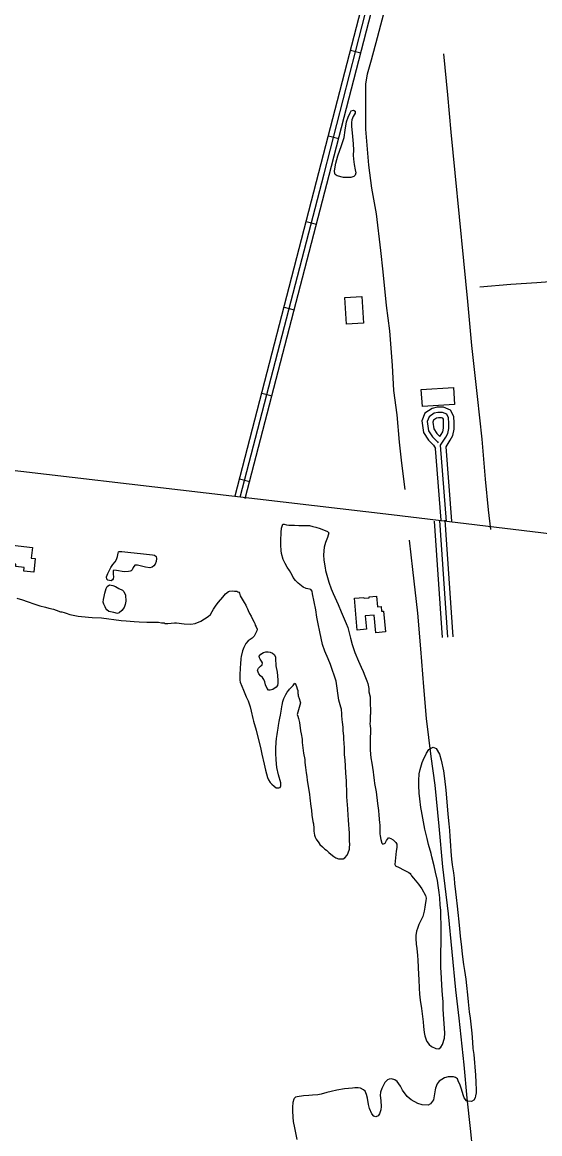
# Model space of a CAD drawing. Extents: x 3445503 to 3483459, y 540493 to 566012.
# Drawn here: x 3463733 to 3465194, y 558929 to 562067 of the extents above; entities that cross this region are included whole.
import ezdxf

# ---------------------------------------------------------------- set-up
doc = ezdxf.new("R2010")
doc.units = 0
for name, color, linetype in [('V-BLDG-OTLN', 7, 'Continuous'), ('V-DTCH-CNTR', 7, 'Continuous'), ('V-ROAD-CNTR', 7, 'Continuous'), ('V-SITE-VEGE', 7, 'Continuous'), ('V-TOPO-SHOR', 7, 'Continuous')]:
    doc.layers.add(name, color=color, linetype=linetype)

msp = doc.modelspace()

# ---------------------------------------------------------------- linework, layer by layer
at = {"layer": 'V-BLDG-OTLN'}
for points in [[(3464648.5, 561214.6), (3464643.7, 561289.6), (3464691.8, 561292.6), (3464696.6, 561217.6)], [(3464953, 560988.1), (3464862.5, 560982.3), (3464859.5, 561030.4), (3464949.9, 561036.2)], [(3463706.1, 560590.4), (3463761.9, 560583.8), (3463758.4, 560554.3), (3463770.1, 560552.9), (3463765.5, 560514.3), (3463737.7, 560517.6), (3463739, 560527.8), (3463714.7, 560530.7), (3463715.4, 560537.4), (3463699.5, 560539.3)], [(3464678.9, 560351.1), (3464670.8, 560440.6), (3464697.6, 560443), (3464697.8, 560440.9), (3464712.1, 560442.2), (3464711.9, 560445.1), (3464733.1, 560447), (3464735.9, 560416.2), (3464745.8, 560417.2), (3464747, 560404), (3464752.9, 560404.6), (3464758.2, 560345.6), (3464731.4, 560343.1), (3464726.9, 560393.1), (3464701.5, 560390.8), (3464704.9, 560353.5)]]:
    msp.add_lwpolyline(points, close=True, dxfattribs=at)
at = {"layer": 'V-DTCH-CNTR'}
msp.add_lwpolyline([(3465766, 561408.3), (3465707.8, 561396.7), (3465594.8, 561373.5), (3465481.3, 561359.9), (3465395.8, 561349.1), (3465294.7, 561339.5), (3465185.9, 561330.8), (3465112.5, 561326.1), (3465024.6, 561319.2)], dxfattribs=at)
at = {"layer": 'V-ROAD-CNTR'}
for p, q in [((3464659.7, 561988.3), (3464688.7, 561980.8)), ((3464597.4, 561746.1), (3464626.4, 561738.7)), ((3464534.8, 561504.1), (3464563.8, 561496.6)), ((3464472, 561262.2), (3464501, 561254.6)), ((3464409.1, 561020.2), (3464438.2, 561012.6)), ((3464346.3, 560778.2), (3464375.4, 560770.7))]:
    msp.add_line(p, q, dxfattribs=at)
for points in [[(3464333.8, 560729.8), (3464570.7, 561642.5), (3464696.3, 562130.5), (3464699.2, 562140.3), (3464701.8, 562149.8), (3464704.2, 562159.3), (3464706.5, 562168.9), (3464708.6, 562178.5), (3464710.5, 562188.1), (3464712.3, 562197.8), (3464713.9, 562207.5), (3464715.3, 562217.2), (3464716.5, 562227), (3464717.6, 562236.8), (3464718.6, 562246.6), (3464719.3, 562256.3), (3464719.8, 562266.1), (3464720.2, 562276), (3464720.5, 562285.8), (3464720.5, 562295.7), (3464720.4, 562305.5), (3464720.1, 562315.2)], [(3464362.8, 560722.3), (3464599.7, 561635), (3464725.2, 562122.5), (3464728.1, 562132.2), (3464730.8, 562142.2), (3464733.3, 562152.1), (3464735.8, 562162.2), (3464738, 562172.4), (3464740, 562182.5), (3464741.9, 562192.7), (3464743.5, 562202.9), (3464745, 562213.1), (3464746.3, 562223.5), (3464747.5, 562233.7), (3464748.5, 562244), (3464749.2, 562254.4), (3464749.8, 562264.7), (3464750.2, 562275), (3464750.5, 562285.3), (3464750.5, 562295.7), (3464750.4, 562306.1), (3464750.1, 562316.1)], [(3464348.3, 560726), (3464585.2, 561638.8), (3464710.8, 562126.5)], [(3465055.4, 560634.5), (3465049.5, 560690.5), (3465040.9, 560776.8), (3465031.5, 560889.7), (3465017.9, 561010), (3465002, 561154.3), (3464990.8, 561278.2), (3464979.5, 561393), (3464967.5, 561517.3), (3464955.2, 561641.9), (3464943.5, 561756.8), (3464934.4, 561862.2), (3464922.7, 561977.5)], [(3464945.8, 560658.7), (3464929.3, 560868.7), (3464941.3, 560887.4), (3464948.7, 560900.5), (3464952.2, 560918.6), (3464952.1, 560935.8), (3464951.4, 560954.2), (3464942.3, 560972.1), (3464922.6, 560980.5), (3464904.5, 560980.3), (3464889.7, 560976.8), (3464869.9, 560963), (3464860.9, 560941.6), (3464865.8, 560908.4), (3464879.6, 560887.1), (3464893.7, 560873), (3464899.6, 560863.8)], [(3464930.9, 560657.5), (3464913.9, 560872.6), (3464928.5, 560895.1), (3464934.4, 560905.8), (3464937.2, 560920), (3464937.1, 560935.4), (3464936.6, 560950.4), (3464931.4, 560960.5), (3464919.6, 560965.4), (3464906.3, 560965.4), (3464896, 560962.9), (3464882.1, 560953.1), (3464876.4, 560939.6), (3464880.1, 560913.8), (3464891.3, 560896.6), (3464905.4, 560882.4), (3464907.1, 560879.8)], [(3464911.9, 560897.1), (3464915.6, 560902.8), (3464920.2, 560911), (3464922.2, 560921.4), (3464922.1, 560935.1), (3464921.7, 560946.5), (3464920.5, 560948.8), (3464916.6, 560950.4), (3464908.1, 560950.4), (3464902.2, 560949), (3464894.2, 560943.3), (3464891.8, 560937.6), (3464894.5, 560919.3), (3464903.1, 560906), (3464911.9, 560897.1)], [(3464909.9, 560899.2), (3464911.6, 560897.4)], [(3465856.4, 560553), (3465756.3, 560559.6), (3465625.6, 560573.9), (3464775.4, 560676.2), (3463132.5, 560868)], [(3464915.5, 560661.5), (3464899.5, 560863.8)], [(3464896, 560658.9), (3464918.1, 560329.8)], [(3464911, 560659.9), (3464933.1, 560330.8)], [(3464926, 560660.9), (3464948.1, 560331.8)]]:
    msp.add_lwpolyline(points, dxfattribs=at)
at = {"layer": 'V-SITE-VEGE'}
for points in [[(3464596.2, 560269.7), (3464587.4, 560291.3), (3464581.1, 560310.7), (3464572.9, 560346.2), (3464568.1, 560368.5), (3464565.1, 560387.2), (3464561.4, 560408.5), (3464552.8, 560453.5), (3464551.3, 560460.8), (3464547.3, 560465.2), (3464544, 560466.3), (3464534.8, 560468.1), (3464526, 560472.1), (3464511.7, 560483.1), (3464504, 560490.7), (3464497.7, 560499.5), (3464495.1, 560506.1), (3464487.8, 560519.6), (3464481.1, 560528.8), (3464474.9, 560538.7), (3464469.7, 560550), (3464464.9, 560566.8), (3464463.8, 560576), (3464463.4, 560590.7), (3464462.6, 560603.5), (3464463.6, 560626.2), (3464465, 560638.7), (3464468.7, 560649.7), (3464472, 560650), (3464479.3, 560648.2), (3464485.9, 560647.2), (3464501.3, 560647.2), (3464513.8, 560646.5), (3464532.1, 560646.6), (3464543.8, 560645.9), (3464553.7, 560643.7), (3464561.8, 560641.2), (3464573.9, 560637.5), (3464595.2, 560628.8), (3464598.1, 560625.5), (3464597, 560618.9), (3464594.8, 560612.3), (3464588.7, 560598), (3464585.8, 560585.2), (3464583.6, 560563.5), (3464584, 560548.5), (3464587.8, 560526.5), (3464589.3, 560519.6), (3464598.9, 560486.3), (3464605.5, 560467.2), (3464610.7, 560454), (3464624.4, 560422.9), (3464632.9, 560402.4), (3464639.1, 560388.9), (3464647.2, 560369.9), (3464652, 560357.8), (3464657.2, 560339.8), (3464659.8, 560328.5), (3464664.6, 560310.2), (3464672, 560287.5), (3464682.4, 560263), (3464690.1, 560246.5), (3464695.7, 560233.7), (3464699.7, 560221.6), (3464705.3, 560207.3), (3464708.2, 560200), (3464710.8, 560191.2), (3464711.2, 560186.1), (3464711.2, 560180.2), (3464711.6, 560176.6), (3464714.9, 560162.7), (3464715.3, 560159), (3464715.3, 560155.3), (3464715.9, 560113.6)], [(3464049, 560375.6), (3464063.3, 560374.6), (3464085.3, 560373.6), (3464117.9, 560372.9), (3464126, 560371.8), (3464134.1, 560371.1), (3464135.5, 560369.7), (3464144.3, 560369.7), (3464153.1, 560370.1), (3464163.4, 560371.2), (3464168.5, 560371.2), (3464190.5, 560368.4), (3464209.2, 560367.7), (3464220.9, 560369.9), (3464237.4, 560376.6), (3464257.9, 560389.1), (3464264.1, 560395.4), (3464269.6, 560403.8), (3464272.8, 560409.7), (3464280.5, 560421.4), (3464287.1, 560429.9), (3464299.5, 560444.2), (3464307.1, 560453.7), (3464315.2, 560460), (3464318.5, 560461.1), (3464325.8, 560461.5), (3464332, 560461.1), (3464339, 560460.4), (3464341.9, 560459.3), (3464344.1, 560457.9), (3464346, 560455), (3464348.2, 560448), (3464350.8, 560443.2), (3464359.6, 560429), (3464364, 560421.3), (3464365.9, 560416.5), (3464368.5, 560410.7), (3464370.7, 560406.7), (3464374.4, 560398.2), (3464379.2, 560390.2), (3464383.2, 560381.4), (3464388, 560373), (3464389.5, 560369.3), (3464391, 560365.3), (3464393.2, 560360.6), (3464395.8, 560353.2), (3464395, 560348.8), (3464387.4, 560334.2), (3464382.3, 560327.9), (3464371.3, 560320.2), (3464364.7, 560313.2), (3464358.2, 560301.5), (3464354.5, 560292.6), (3464350.9, 560276.5), (3464350.2, 560271), (3464348.8, 560255.2), (3464348.5, 560245.4), (3464347.4, 560222.3), (3464347.5, 560209.8), (3464348.6, 560203.6), (3464352.6, 560192.2), (3464357.8, 560181.3), (3464365.6, 560162.6), (3464370.7, 560151.2), (3464376.3, 560134), (3464379.2, 560122.3), (3464384.1, 560101.4), (3464385.9, 560094.1), (3464393, 560068.5), (3464398.1, 560049.1), (3464405.6, 560019.8), (3464409.6, 560000.4), (3464416, 559972.5), (3464420, 559955.3), (3464425.6, 559935.2), (3464428.2, 559928.6), (3464432.6, 559920.9), (3464437.4, 559916.2), (3464444, 559910), (3464449.5, 559905.6), (3464457.6, 559905.2), (3464461.2, 559906.7), (3464463.4, 559911.1), (3464462.7, 559919.9), (3464456.4, 559941.9), (3464451.9, 559962.8), (3464449.6, 559985.1), (3464449.2, 560003.1), (3464449.2, 560016.6), (3464449.9, 560034.9), (3464450.9, 560044.8), (3464452.7, 560056.2), (3464453.4, 560063.2), (3464455.2, 560074.2), (3464456.7, 560081.5), (3464458.5, 560093.2), (3464460.3, 560102), (3464461.7, 560111.2), (3464463.9, 560121.8), (3464464.6, 560128.1), (3464465.7, 560135.4)], [(3463717.9, 560441), (3463734.1, 560436.3), (3463747.3, 560431.9), (3463768.9, 560423.9), (3463782.5, 560419.6), (3463799, 560415.2), (3463808.2, 560412.7), (3463821.4, 560409.8), (3463829.1, 560407.2), (3463841.5, 560402.5), (3463845.2, 560402.2), (3463851.8, 560400.3), (3463856.9, 560398.9), (3463867.9, 560395.3), (3463876.7, 560392.7), (3463890.7, 560390.2), (3463900.6, 560389.1), (3463930.6, 560386.7), (3463957, 560385.3), (3463977.9, 560382.8), (3463991.9, 560380.6), (3464012, 560378.1), (3464026.7, 560377), (3464049, 560375.6)], [(3464465.7, 560135.4), (3464466.4, 560139.4), (3464468.9, 560149.3), (3464471.5, 560157.8), (3464476.9, 560169.5), (3464480.6, 560175.4), (3464485.3, 560180.9), (3464487.9, 560184.2), (3464497.4, 560194.5), (3464500.7, 560198.9), (3464503.6, 560201.5), (3464507.7, 560192), (3464509.5, 560185.4), (3464510.6, 560180.6), (3464511.4, 560174), (3464511.4, 560171.8), (3464511.8, 560168.9), (3464511.8, 560165.6), (3464514.4, 560157.9), (3464518, 560148), (3464518.1, 560145.5), (3464508.7, 560113), (3464511.3, 560108), (3464513.2, 560101.4), (3464515.4, 560089.7), (3464519, 560067), (3464520.3, 560057.8), (3464522.8, 560043), (3464523.5, 560033.2), (3464525.4, 560019), (3464526.4, 560010.8), (3464527.4, 560003.8), (3464530.6, 559985.5), (3464530.9, 559977.6), (3464532.2, 559963.4), (3464534.5, 559948), (3464536.4, 559937.2), (3464537.7, 559926.5), (3464540, 559910.7), (3464543.8, 559886.4), (3464544.5, 559877.3), (3464547.7, 559853), (3464549.3, 559842.6), (3464550.9, 559828.4), (3464553.2, 559811), (3464554.8, 559803.7), (3464556.1, 559792.1), (3464556.4, 559783.2), (3464558.4, 559772.2), (3464560.3, 559766.2), (3464563.1, 559760.8), (3464570.1, 559750.7), (3464573.3, 559745.7), (3464580.9, 559739.1), (3464587.5, 559732.5), (3464591.6, 559729.3), (3464598.6, 559723), (3464603.7, 559718), (3464612.2, 559711.4), (3464617.9, 559707.9), (3464625.5, 559705.1), (3464630.5, 559704.8), (3464638.8, 559705.2), (3464644.1, 559708), (3464650.4, 559715.6), (3464653.2, 559722.3), (3464656.7, 559732.7), (3464657, 559735.8), (3464657.6, 559746.9), (3464656.9, 559754.8), (3464656.6, 559767.7), (3464656.5, 559776.9), (3464656.2, 559790.8), (3464655.2, 559800.6), (3464654.2, 559816), (3464653.2, 559827.1), (3464652.2, 559846), (3464649.6, 559880.4), (3464648.9, 559895.6), (3464648.2, 559917.4), (3464648.2, 559924.6), (3464646.6, 559948.3), (3464644.3, 559984.9), (3464642.9, 559999.1), (3464642.6, 560019.6), (3464641.9, 560030.7), (3464640.9, 560044.3), (3464640.6, 560052.8), (3464639.3, 560066.7), (3464638.6, 560076.5), (3464637.3, 560090.7), (3464636.3, 560098.6), (3464635.4, 560109.9), (3464635, 560116.5), (3464634.1, 560125.4), (3464634, 560127.6), (3464632.6, 560133.8), (3464626.6, 560153.2), (3464619.5, 560207.1), (3464603.3, 560253.6), (3464596.2, 560269.7)], [(3464715.9, 560113.6), (3464715.2, 560110.5), (3464715.3, 560100.7), (3464715, 560094.1), (3464714.4, 560086.5), (3464715.3, 560081.1), (3464716, 560072.6), (3464716, 560064.1), (3464715.4, 560045.7), (3464715.2, 560031.9), (3464715.5, 560012), (3464717.5, 559990.5), (3464720.1, 559975.7), (3464723.9, 559950.7), (3464724.9, 559941), (3464726.5, 559927.1), (3464727.8, 559918.2), (3464731.7, 559893.9), (3464736.2, 559861.4), (3464738.4, 559841.2), (3464739.4, 559828.3), (3464741.7, 559806.5), (3464742, 559801.1), (3464742.1, 559787.2), (3464742.7, 559781.9), (3464742.7, 559774.9), (3464743.1, 559770.8), (3464744, 559764.2), (3464745, 559759.8), (3464748.2, 559749.7), (3464750.7, 559746.2), (3464757.3, 559749.7), (3464761.7, 559757), (3464766.8, 559764.3), (3464769, 559764.6), (3464773.4, 559762.7), (3464779.7, 559758.9), (3464787.3, 559751.7), (3464790.2, 559747), (3464790.2, 559736.9), (3464788.7, 559727.1), (3464785.3, 559699), (3464785, 559689.2), (3464786.3, 559685.1), (3464797.3, 559680.4), (3464809.3, 559674.4), (3464824.2, 559666.6), (3464827.7, 559663.4), (3464829.6, 559660.9), (3464831.5, 559656.8), (3464837.5, 559650.2), (3464851.4, 559634.1), (3464861, 559620.3), (3464871.7, 559602), (3464873, 559594.4), (3464872.7, 559587.1), (3464871.5, 559581.5), (3464869.6, 559568.5), (3464867.5, 559557.8), (3464863.4, 559542.6), (3464852.7, 559519.8), (3464848.7, 559508.5), (3464846.2, 559500.6), (3464844, 559488.6), (3464844, 559480), (3464845.3, 559464.2), (3464847.2, 559451.9), (3464848.9, 559432.7), (3464849.6, 559419.1), (3464851.9, 559379), (3464852.2, 559364.5), (3464853.9, 559339.9), (3464854.6, 559323.1), (3464856.5, 559306.4), (3464859.7, 559282.7), (3464861.7, 559267.6), (3464864.3, 559245.5), (3464865.6, 559231.6), (3464867.8, 559214.9), (3464869.8, 559205.7), (3464873.3, 559194.7), (3464875.5, 559189.3), (3464881.8, 559181.5), (3464888.5, 559175.5), (3464900.8, 559169.5), (3464908.7, 559168.9), (3464915, 559173.3), (3464919.7, 559180.9), (3464925, 559199.3), (3464925.6, 559212.8), (3464922, 559267.1), (3464921.3, 559280.7), (3464920.9, 559302.8), (3464919.3, 559320.5), (3464917, 559348.6), (3464916.6, 559368.5), (3464914.6, 559399.4), (3464914.5, 559445.8), (3464915.1, 559463.2), (3464915.4, 559481.2), (3464915.2, 559523.2)], [(3464915.2, 559523.2), (3464914.9, 559538.3), (3464914.2, 559560.1), (3464913.2, 559574), (3464911.6, 559595.5), (3464910.2, 559609.7), (3464907.3, 559629.9), (3464904.8, 559644.1), (3464899.7, 559667.1), (3464895.5, 559685.1), (3464888.8, 559711.3), (3464886.9, 559719.8), (3464880.2, 559745.3), (3464876.3, 559762.7), (3464869.9, 559788.6), (3464860, 559840.6), (3464858.4, 559849.8), (3464855.2, 559875), (3464853.5, 559890.8), (3464852.2, 559912.6), (3464852.2, 559926.2), (3464853.7, 559944.8), (3464855.9, 559957.4), (3464861.8, 559977), (3464864.3, 559983.7), (3464873.7, 560003.3), (3464880.3, 560014), (3464892.9, 560020.4), (3464901.5, 560016.9), (3464910.7, 560000.9), (3464915.8, 559984.1), (3464922.2, 559953.5), (3464925.1, 559931.8), (3464929, 559898.6), (3464930.6, 559877.5), (3464933.9, 559831.1), (3464936.8, 559803.6), (3464939.1, 559785.3), (3464940.4, 559767.9), (3464941.7, 559742.4), (3464942.7, 559726.3), (3464945, 559703.9), (3464947, 559688.4), (3464950.2, 559666), (3464952.1, 559650.8), (3464953.4, 559635.7), (3464955.7, 559612), (3464958, 559595.9), (3464960.6, 559571.3), (3464962.2, 559553.9), (3464965.4, 559527.1), (3464967.1, 559507.9), (3464969.3, 559487), (3464972.6, 559455.8), (3464974.8, 559436.2), (3464979, 559407.2), (3464981.3, 559389.8), (3464984.8, 559365.2), (3464986.8, 559347.2), (3464990, 559321), (3464992, 559301.4), (3464994.9, 559273.7), (3464997.5, 559255.7), (3464999.8, 559230.4), (3465001.7, 559213.1), (3465003.7, 559187.5), (3465005.3, 559170.1), (3465007.6, 559152.8), (3465012.2, 559094.7), (3465013.2, 559074.5), (3465013.9, 559051.8), (3465013.9, 559044.8), (3465012.6, 559035.7), (3465011.4, 559030.9), (3465007.3, 559023.6), (3465001.6, 559020.5), (3464990, 559021.1), (3464986.8, 559021.7), (3464980.5, 559030.2), (3464977.3, 559039.3), (3464972.8, 559055.1), (3464969.6, 559065.8), (3464963.9, 559078.8), (3464961.4, 559083.8), (3464956, 559088.2), (3464950, 559090.1), (3464935.4, 559090.1), (3464924.7, 559086.9), (3464910.2, 559078), (3464904.3, 559069.8), (3464899.6, 559057.4), (3464898.9, 559052.7), (3464896.1, 559036.3), (3464893.6, 559025.2), (3464885.5, 559013.5), (3464878.5, 559010), (3464861.8, 559011.2), (3464849.8, 559014.7), (3464831.1, 559024.4), (3464819.4, 559034.1), (3464806.4, 559052.1)], [(3464806.4, 559052.1), (3464800.4, 559063.1), (3464791.5, 559076.7), (3464785.2, 559081.4), (3464775.1, 559084.2), (3464769.1, 559083.6), (3464763.7, 559081), (3464756.8, 559073.4), (3464752.4, 559065.8), (3464748.3, 559057.3), (3464744.2, 559046.2), (3464743.3, 559036.8), (3464744, 559030.1), (3464745.3, 559021.6), (3464746.3, 559006.5), (3464745.7, 558997), (3464741.9, 558985.3), (3464737.8, 558979.9), (3464731.2, 558976.7), (3464725.8, 558978.6), (3464719.5, 558985.2), (3464713.1, 559000.1), (3464710.6, 559012), (3464707.4, 559030), (3464705.1, 559039.8), (3464700.7, 559049.6), (3464696.6, 559052.7), (3464688, 559057.4), (3464681.7, 559059), (3464671.9, 559059), (3464665, 559058), (3464642.9, 559055.7), (3464621.4, 559051.9), (3464605, 559048), (3464593.3, 559045.2), (3464577.2, 559041), (3464567.1, 559039.4), (3464552, 559038.1), (3464541.6, 559037.4), (3464527.1, 559036.1), (3464509.1, 559033.2), (3464504, 559032), (3464500.6, 559028.8), (3464499.6, 559026.6), (3464496.5, 559017.4), (3464495.9, 559004.2), (3464495.9, 558993.7), (3464496.6, 558975.7), (3464498.2, 558964.1), (3464501.4, 558945.4), (3464504.9, 558931.9), (3464508.5, 558912.9)]]:
    msp.add_lwpolyline(points, dxfattribs=at)
at = {"layer": 'V-TOPO-SHOR'}
for points in [[(3464814, 560747.4), (3464804.8, 560822.6), (3464797.8, 560881.7), (3464791.6, 560958.9), (3464782.3, 561027.3), (3464777.9, 561098.1), (3464771, 561196.2), (3464761.3, 561267), (3464751.4, 561362.7), (3464745.4, 561422.3), (3464732.7, 561525.9), (3464719.6, 561598.7), (3464711.7, 561663.2), (3464703.4, 561765.2), (3464702.5, 561810.1), (3464702.8, 561860.8), (3464703.2, 561892.5), (3464708, 561921.2), (3464719.3, 561960.6), (3464736.3, 562024.2), (3464758.9, 562109.7), (3464776.4, 562172.4), (3464785.8, 562215.2), (3464804.9, 562291)], [(3464614.9, 561646.4), (3464616.1, 561658.4), (3464618.4, 561669), (3464624, 561689.4), (3464633.9, 561719.1), (3464642, 561741.6), (3464644.4, 561761.8), (3464648.7, 561785.8), (3464653.5, 561798.5), (3464659, 561811.5), (3464661.9, 561816.4), (3464668.6, 561818.8), (3464672.8, 561816.3), (3464672.7, 561809.9), (3464667.3, 561800.8), (3464663.6, 561791.6), (3464662.1, 561783.5), (3464662.3, 561772.8), (3464664.2, 561754.4), (3464666.9, 561723.6), (3464667.7, 561705.8), (3464667.6, 561692), (3464667.7, 561680.3), (3464670, 561665.4), (3464673.3, 561649.8), (3464674.3, 561642), (3464672.4, 561635.3), (3464669.5, 561631.8), (3464660.6, 561628.4), (3464640.1, 561628.7), (3464622.1, 561633.2), (3464616.1, 561636.8), (3464615.1, 561640.3), (3464614.9, 561646.4)], [(3465026.7, 558596.8), (3465021, 558679.3), (3465011.9, 558763.3), (3465010.5, 558786.7), (3465004.8, 558880), (3464998.4, 558943.9), (3464988.8, 559029.4), (3464980.4, 559124.1), (3464966.6, 559255.5), (3464957, 559335.1), (3464946.8, 559443), (3464936.1, 559550), (3464920.5, 559682.4), (3464909.9, 559797.1), (3464898.8, 559912.8), (3464887.8, 559994.4), (3464874.6, 560100.9), (3464866.6, 560190.8), (3464858.4, 560298.2), (3464849.5, 560398.7), (3464835.2, 560522.3), (3464825.9, 560604.8)], [(3463977.8, 560516.7), (3463982.9, 560527.2), (3463989.1, 560536), (3463995.6, 560543.7), (3463999.2, 560550), (3464001.8, 560558.5), (3464003.7, 560568.4), (3464004.8, 560571.6), (3464006.6, 560572.6), (3464014.4, 560573.2), (3464039.9, 560570.4), (3464067.4, 560567.1), (3464101, 560563.5), (3464106.7, 560562.3), (3464110.9, 560559.1), (3464112.2, 560553.1), (3464111.4, 560544.2), (3464108.8, 560537.2), (3464104.8, 560532.6), (3464099.5, 560528.4), (3464093.1, 560526.4), (3464081.1, 560528.3), (3464058.5, 560534.3), (3464051.4, 560534.1), (3464046.7, 560528.1), (3464043.4, 560521.4), (3464040.2, 560518.3), (3464038, 560516.9), (3464033.1, 560515.9), (3464020.7, 560515.4), (3463998.8, 560519.6), (3463992.1, 560520), (3463990.3, 560518.3), (3463989.5, 560514.8), (3463989.8, 560508.4), (3463991.1, 560500.9), (3463990.3, 560496), (3463988.1, 560492.5), (3463984.2, 560490), (3463974.7, 560491.6), (3463971.9, 560494.8), (3463971.2, 560501.6), (3463974.6, 560510.4), (3463977.8, 560516.7)], [(3463967.2, 560417), (3463963.4, 560423.8), (3463961.8, 560430.2), (3463962.6, 560436.9), (3463964.4, 560445.7), (3463966.7, 560454.9), (3463968.6, 560461.6), (3463970.4, 560468.6), (3463973.3, 560474.3), (3463979.8, 560478.4), (3463988.6, 560477.2), (3463996.7, 560474.3), (3464006.2, 560468.8), (3464016.1, 560463.7), (3464020.2, 560459.8), (3464025.1, 560449.1), (3464025.9, 560432.4), (3464024, 560422.9), (3464020.7, 560414.5), (3464014.2, 560406), (3464007, 560400.1), (3464001.7, 560398.1), (3463991.8, 560400.3), (3463978, 560403.4), (3463972.1, 560407.7), (3463969.3, 560412.3), (3463967.2, 560417)], [(3464448.2, 560270.7), (3464449.4, 560250.5), (3464452.3, 560232.4), (3464454.8, 560210.7), (3464454.7, 560201.2), (3464453.2, 560194.5), (3464449.6, 560189.9), (3464440.6, 560183), (3464432.8, 560181), (3464427.9, 560181.7), (3464424, 560185.7), (3464419.6, 560196), (3464417.6, 560205.3), (3464414.8, 560211.3), (3464411.7, 560217), (3464405.4, 560221.4), (3464400.5, 560227.4), (3464398.8, 560232.1), (3464397.5, 560237.8), (3464400.1, 560243.4), (3464405.4, 560249), (3464410.1, 560253.2), (3464410.9, 560258.5), (3464408.5, 560263.5), (3464405, 560268.8), (3464402.6, 560272.8), (3464401.9, 560277), (3464406.6, 560282.6), (3464414.1, 560287.5), (3464420.9, 560289.8), (3464427.6, 560289.8), (3464433.3, 560289), (3464439.3, 560286), (3464444.5, 560281.7), (3464447.6, 560275.3), (3464448.2, 560270.7)]]:
    msp.add_lwpolyline(points, dxfattribs=at)

doc.saveas('drawing.dxf')
